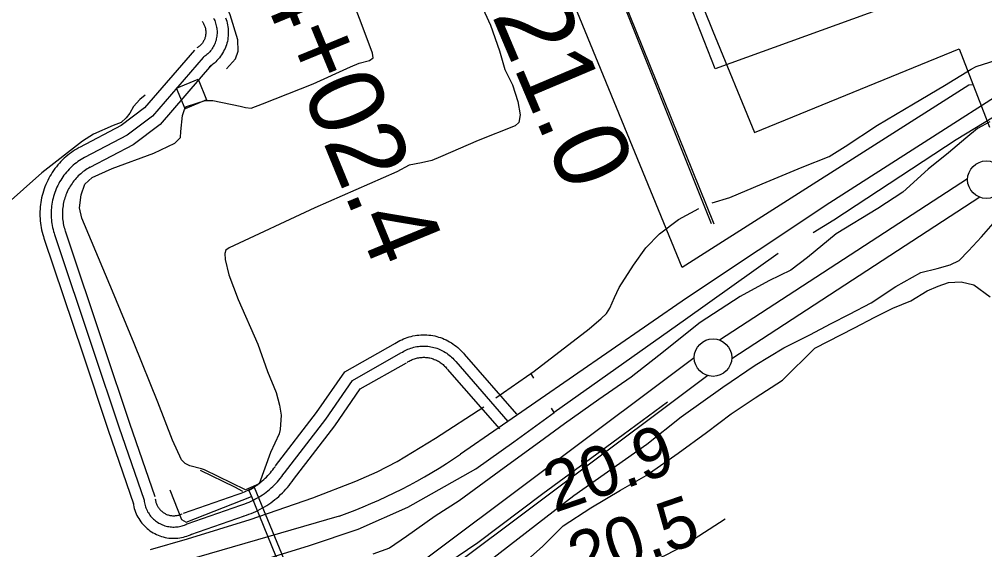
# Model space of a CAD drawing. Extents: x 3508733 to 3546731, y 546897 to 572481.
# Drawn here: x 3536986 to 3538273, y 565313 to 566020 of the extents above; entities that cross this region are included whole.
import ezdxf

# ---------------------------------------------------------------- set-up
doc = ezdxf.new("R2010")
doc.units = 0
for name, color, linetype in [('V-BLDG-OTLN', 7, 'Continuous'), ('V-FLOD-BASE', 7, 'Continuous'), ('V-LEVE-TOET', 7, 'Continuous'), ('V-RAIL-TRAK', 7, 'Continuous'), ('V-RIVR-RANG', 7, 'Continuous'), ('V-ROAD-CNTR', 7, 'Continuous'), ('V-RRAP-FSHR', 7, 'Continuous'), ('V-SITE-OTLN', 7, 'Continuous'), ('V-SITE-VEGE', 7, 'Continuous'), ('V-SURV-IDEN', 7, 'Continuous'), ('V-SURV-LINE', 7, 'Continuous'), ('V-TOPO-MINR', 7, 'Continuous'), ('V-TOPO-SHOR', 7, 'Continuous'), ('V-UTIL-LINE', 7, 'Continuous')]:
    doc.layers.add(name, color=color, linetype=linetype)

msp = doc.modelspace()

# ---------------------------------------------------------------- linework, layer by layer
at = {"layer": 'V-BLDG-OTLN'}
msp.add_lwpolyline([(3537224.5, 565939.8), (3537235.9, 565912.2), (3537207.3, 565900.4), (3537195.9, 565928.1)], close=True, dxfattribs=at)
at = {"layer": 'V-FLOD-BASE'}
msp.add_lwpolyline([(3537356.1, 565204.6), (3537407.3, 565224), (3537468.9, 565246.1), (3537507.6, 565262.9), (3537543.7, 565285.9), (3537597.2, 565322.5), (3537684.1, 565387.8), (3537791.1, 565466.5), (3537850.1, 565510)], dxfattribs=at)
at = {"layer": 'V-LEVE-TOET'}
for points in [[(3538279.7, 565883.1), (3538263.1, 565874.3), (3538247.8, 565861.4), (3538224.8, 565841.6), (3538197.7, 565819.9), (3538163.6, 565789.2), (3538130.3, 565767.5), (3538074.8, 565733.7), (3538036.5, 565702.4), (3538014.3, 565685.4), (3537985.2, 565671.3), (3537947, 565650.3), (3537893.6, 565615.8), (3537838.7, 565571.6), (3537801.8, 565543), (3537758.8, 565513.2), (3537712.9, 565480.6), (3537679.6, 565456.1), (3537632.3, 565422.2), (3537572.6, 565378.1), (3537540.7, 565357.7), (3537502.5, 565330.6), (3537479.5, 565315), (3537457.4, 565306.9)], [(3537613.4, 565298.7), (3537725.3, 565385), (3537822.5, 565453.5), (3537868.4, 565490.2), (3537924, 565529.6), (3537967, 565558.8), (3538005.2, 565581.8), (3538039.9, 565599.3), (3538068.3, 565614.2), (3538092.5, 565627), (3538121.6, 565641.8), (3538154.3, 565663.5), (3538187.6, 565682.5), (3538209.7, 565687.7), (3538226.9, 565692.4), (3538238.7, 565698.4), (3538251.3, 565711.4), (3538268.7, 565729.8), (3538284.1, 565747.6)]]:
    msp.add_lwpolyline(points, dxfattribs=at)
at = {"layer": 'V-RAIL-TRAK'}
msp.add_lwpolyline([(3537252.4, 567479.9), (3537348.1, 567246.8), (3537474.4, 566935.6), (3537601.3, 566623.8), (3537650.3, 566500), (3537659.6, 566475.3), (3537662.9, 566464.5), (3537686, 566387.7), (3537700.4, 566332.9), (3537708.9, 566298), (3537746.3, 566162.5), (3537754.2, 566139.2), (3537766.6, 566106.9), (3537807.3, 566005.6), (3537911.7, 565747.2)], dxfattribs=at)
at = {"layer": 'V-ROAD-CNTR'}
for points in [[(3537908.6, 565747.2), (3537772.2, 566088.7), (3537680.7, 566316.7), (3537539.8, 566665.7), (3537085.7, 567787.2)], [(3540022.9, 567009.9), (3539603.2, 566746.2), (3539008.7, 566370.8), (3538439.9, 566013.9), (3538066.5, 565775.1), (3537875.6, 565648.3), (3537574.5, 565440.2)], [(3537245.1, 566021.1), (3537245.9, 566019.5), (3537246.7, 566017.9), (3537247.3, 566016.2), (3537247.9, 566014.6), (3537248.4, 566012.9), (3537248.9, 566011.2), (3537249.2, 566009.4), (3537249.5, 566007.7), (3537249.7, 566005.9), (3537249.9, 566004.2), (3537249.9, 566002.4), (3537249.9, 566000.6), (3537249.8, 565998.9), (3537249.6, 565997.1), (3537249.3, 565995.4), (3537248.9, 565993.6), (3537248.5, 565991.9), (3537248, 565990.2), (3537247.4, 565988.5), (3537246.8, 565986.9), (3537246, 565985.3), (3537245.2, 565983.7), (3537244.4, 565982.2), (3537243.4, 565980.7), (3537242.4, 565979.2), (3537241.3, 565977.8), (3537240.2, 565976.5), (3537239, 565975.1), (3537237.7, 565973.9), (3537236.4, 565972.7), (3537235.1, 565971.6), (3537233.7, 565970.5), (3537232.2, 565969.5), (3537231.2, 565968.8)], [(3537261.3, 566021.6), (3537262.2, 566019.3), (3537262.9, 566017), (3537263.5, 566014.6), (3537264, 566012.2), (3537264.4, 566009.8), (3537264.7, 566007.3), (3537264.8, 566004.9), (3537264.9, 566002.5), (3537264.9, 566000), (3537264.7, 565997.6), (3537264.4, 565995.1), (3537264.1, 565992.7), (3537263.6, 565990.3), (3537263, 565987.9), (3537262.3, 565985.6), (3537261.5, 565983.3), (3537260.6, 565981), (3537259.5, 565978.8), (3537258.4, 565976.6), (3537257.2, 565974.5), (3537255.9, 565972.4), (3537254.5, 565970.4), (3537253, 565968.4), (3537251.5, 565966.6), (3537249.8, 565964.8), (3537248.1, 565963), (3537246.3, 565961.4), (3537244.4, 565959.8), (3537242.4, 565958.3), (3537240.5, 565957), (3537239.2, 565956.2)], [(3537230, 566016.9), (3537230.8, 566015.7), (3537231.4, 566014.8), (3537231.9, 566013.9), (3537232.4, 566012.9), (3537232.9, 566011.9), (3537233.3, 566010.9), (3537233.7, 566009.9), (3537234, 566008.8), (3537234.3, 566007.8), (3537234.5, 566006.7), (3537234.7, 566005.6), (3537234.8, 566004.5), (3537234.9, 566003.4), (3537234.9, 566002.3), (3537234.9, 566001.3), (3537234.8, 566000.2), (3537234.7, 565999.1), (3537234.5, 565998), (3537234.3, 565996.9), (3537234, 565995.9), (3537233.7, 565994.8), (3537233.4, 565993.8), (3537233, 565992.8), (3537232.5, 565991.8), (3537232, 565990.8), (3537231.5, 565989.9), (3537230.9, 565988.9), (3537230.3, 565988), (3537229.6, 565987.2), (3537228.9, 565986.3), (3537228.2, 565985.5), (3537227.4, 565984.8), (3537226.6, 565984), (3537225.7, 565983.3), (3537224.9, 565982.7), (3537223.9, 565982), (3537223.1, 565981.5)], [(3537219.8, 565978.6), (3537153.4, 565901.6), (3537122.2, 565878), (3537066.5, 565849)], [(3537231.2, 565968.8), (3537163.7, 565890.6), (3537130.3, 565865.3), (3537073.4, 565835.7)], [(3537242.5, 565959.1), (3537174, 565879.6), (3537138.3, 565852.5), (3537080.3, 565822.4)], [(3537066, 565848.8), (3537063.5, 565847.3), (3537060.8, 565845.7), (3537058.3, 565844.1), (3537055.7, 565842.3), (3537053.3, 565840.5), (3537050.9, 565838.5), (3537048.5, 565836.6), (3537046.2, 565834.5), (3537044, 565832.4), (3537041.8, 565830.2), (3537039.7, 565827.9), (3537037.7, 565825.6), (3537035.7, 565823.2), (3537033.9, 565820.8), (3537032.1, 565818.3), (3537030.3, 565815.7), (3537028.7, 565813.1), (3537027.1, 565810.5), (3537025.6, 565807.8), (3537024.2, 565805.1), (3537022.9, 565802.3), (3537021.7, 565799.4), (3537020.5, 565796.6), (3537019.4, 565793.7), (3537018.5, 565790.8), (3537017.6, 565787.8), (3537016.8, 565784.8), (3537016.1, 565781.8), (3537015.5, 565778.8), (3537015, 565775.8), (3537014.5, 565772.7), (3537014.2, 565769.7), (3537014, 565766.6), (3537013.8, 565763.5), (3537013.8, 565760.5), (3537013.8, 565757.4), (3537014, 565754.3), (3537014.2, 565751.2), (3537014.5, 565748.2), (3537014.9, 565745.1), (3537015.5, 565742.1), (3537016.1, 565739.1), (3537016.8, 565736.1), (3537017.5, 565733.1), (3537018.4, 565730.2), (3537019, 565728.2)], [(3537073.4, 565835.7), (3537071.1, 565834.4), (3537068.9, 565833.1), (3537066.7, 565831.6), (3537064.5, 565830.1), (3537062.4, 565828.6), (3537060.3, 565826.9), (3537058.3, 565825.2), (3537056.4, 565823.5), (3537054.5, 565821.7), (3537052.7, 565819.8), (3537050.9, 565817.9), (3537049.1, 565815.9), (3537047.5, 565813.9), (3537045.9, 565811.8), (3537044.3, 565809.7), (3537042.9, 565807.5), (3537041.5, 565805.3), (3537040.1, 565803), (3537038.9, 565800.7), (3537037.7, 565798.4), (3537036.5, 565796), (3537035.5, 565793.6), (3537034.5, 565791.2), (3537033.6, 565788.7), (3537032.8, 565786.3), (3537032, 565783.7), (3537031.4, 565781.2), (3537030.8, 565778.7), (3537030.2, 565776.1), (3537029.8, 565773.5), (3537029.4, 565770.9), (3537029.2, 565768.3), (3537029, 565765.7), (3537028.8, 565763.1), (3537028.8, 565760.4), (3537028.8, 565757.8), (3537028.9, 565755.2), (3537029.1, 565752.6), (3537029.4, 565750), (3537029.8, 565747.4), (3537030.2, 565744.8), (3537030.7, 565742.2), (3537031.3, 565739.7), (3537032, 565737.1), (3537032.7, 565734.6), (3537033.3, 565732.9)], [(3537080.8, 565822.7), (3537078.7, 565821.5), (3537076.9, 565820.4), (3537075.1, 565819.2), (3537073.3, 565817.9), (3537071.5, 565816.7), (3537069.8, 565815.3), (3537068.2, 565813.9), (3537066.6, 565812.5), (3537065, 565811), (3537063.5, 565809.4), (3537062, 565807.8), (3537060.6, 565806.2), (3537059.2, 565804.5), (3537057.9, 565802.8), (3537056.6, 565801.1), (3537055.4, 565799.3), (3537054.3, 565797.5), (3537053.2, 565795.6), (3537052.1, 565793.7), (3537051.1, 565791.8), (3537050.2, 565789.8), (3537049.3, 565787.8), (3537048.5, 565785.8), (3537047.8, 565783.8), (3537047.1, 565781.7), (3537046.5, 565779.7), (3537045.9, 565777.6), (3537045.4, 565775.5), (3537045, 565773.3), (3537044.6, 565771.2), (3537044.3, 565769.1), (3537044.1, 565766.9), (3537043.9, 565764.8), (3537043.8, 565762.6), (3537043.8, 565760.4), (3537043.8, 565758.3), (3537043.9, 565756.1), (3537044.1, 565753.9), (3537044.3, 565751.8), (3537044.6, 565749.6), (3537045, 565747.5), (3537045.4, 565745.4), (3537045.9, 565743.3), (3537046.4, 565741.2), (3537047.1, 565739.1), (3537047.6, 565737.5)], [(3537047.5, 565737.7), (3537099.2, 565583.5), (3537133.2, 565481.6), (3537166.8, 565383.7)], [(3537019.1, 565728.1), (3537070.8, 565574), (3537104.8, 565472), (3537138.5, 565374)], [(3537033.3, 565732.9), (3537085, 565578.7), (3537119, 565476.8), (3537152.6, 565378.9)], [(3537486.9, 565587.7), (3537488.9, 565589), (3537491.2, 565590.4), (3537493.5, 565591.6), (3537495.9, 565592.8), (3537498.4, 565593.9), (3537500.8, 565594.9), (3537503.3, 565595.7), (3537505.9, 565596.5), (3537508.4, 565597.2), (3537511, 565597.8), (3537513.7, 565598.3), (3537516.3, 565598.7), (3537518.9, 565599), (3537521.6, 565599.2), (3537524.2, 565599.3), (3537526.9, 565599.3), (3537529.6, 565599.2), (3537532.2, 565598.9), (3537534.8, 565598.6), (3537537.5, 565598.2), (3537540.1, 565597.7), (3537542.7, 565597.1), (3537545.2, 565596.3), (3537547.8, 565595.5), (3537550.3, 565594.6), (3537552.7, 565593.6), (3537555.1, 565592.5), (3537557.5, 565591.3), (3537559.8, 565590), (3537562.1, 565588.6), (3537564.3, 565587.2), (3537566.5, 565585.6), (3537568.6, 565584), (3537570.7, 565582.3), (3537572.6, 565580.5), (3537574.5, 565578.7), (3537576.4, 565576.7), (3537578.1, 565574.7), (3537579.6, 565573)], [(3537327.8, 565424.6), (3537382.6, 565495.8), (3537420, 565550), (3537487.7, 565588.2)], [(3537495, 565575.1), (3537496.8, 565576.2), (3537498.6, 565577.3), (3537500.4, 565578.3), (3537502.3, 565579.2), (3537504.2, 565580), (3537506.1, 565580.8), (3537508.1, 565581.5), (3537510.1, 565582.1), (3537512.1, 565582.7), (3537514.1, 565583.1), (3537516.2, 565583.5), (3537518.2, 565583.8), (3537520.3, 565584.1), (3537522.4, 565584.2), (3537524.5, 565584.3), (3537526.5, 565584.3), (3537528.6, 565584.2), (3537530.7, 565584), (3537532.8, 565583.8), (3537534.8, 565583.4), (3537536.9, 565583), (3537538.9, 565582.5), (3537540.9, 565582), (3537542.9, 565581.3), (3537544.8, 565580.6), (3537546.8, 565579.8), (3537548.7, 565579), (3537550.5, 565578), (3537552.3, 565577), (3537554.1, 565575.9), (3537555.9, 565574.8), (3537557.6, 565573.6), (3537559.2, 565572.3), (3537560.8, 565571), (3537562.4, 565569.6), (3537563.9, 565568.1), (3537565.3, 565566.6), (3537566.7, 565565.1), (3537567.9, 565563.5)], [(3537339.7, 565415.5), (3537394.7, 565487), (3537430.4, 565538.6), (3537495, 565575.1)], [(3537503.1, 565562.5), (3537504.6, 565563.5), (3537505.9, 565564.2), (3537507.3, 565564.9), (3537508.6, 565565.6), (3537510, 565566.2), (3537511.4, 565566.8), (3537512.8, 565567.3), (3537514.3, 565567.7), (3537515.7, 565568.1), (3537517.2, 565568.4), (3537518.7, 565568.7), (3537520.2, 565569), (3537521.7, 565569.1), (3537523.2, 565569.2), (3537524.7, 565569.3), (3537526.2, 565569.3), (3537527.7, 565569.2), (3537529.2, 565569.1), (3537530.7, 565568.9), (3537532.2, 565568.7), (3537533.6, 565568.4), (3537535.1, 565568), (3537536.6, 565567.6), (3537538, 565567.1), (3537539.4, 565566.6), (3537540.8, 565566.1), (3537542.2, 565565.4), (3537543.5, 565564.8), (3537544.8, 565564), (3537546.1, 565563.2), (3537547.4, 565562.4), (3537548.6, 565561.5), (3537549.8, 565560.6), (3537551, 565559.7), (3537552.1, 565558.6), (3537553.2, 565557.6), (3537554.2, 565556.5), (3537555.2, 565555.4), (3537556.3, 565554)], [(3537579.2, 565573.4), (3537648.8, 565493.6)], [(3537351.6, 565406.4), (3537406.8, 565478.1), (3537440.8, 565527.3), (3537502.4, 565562)], [(3537567.9, 565563.5), (3537637.5, 565483.8)], [(3537556.6, 565553.6), (3537626.2, 565473.9)], [(3537276.9, 565386.6), (3537279.5, 565387.5), (3537281.9, 565388.3), (3537284.2, 565389.2), (3537286.6, 565390.2), (3537288.9, 565391.2), (3537291.2, 565392.3), (3537293.4, 565393.4), (3537295.7, 565394.6), (3537297.8, 565395.9), (3537300, 565397.2), (3537302.1, 565398.6), (3537304.2, 565400), (3537306.2, 565401.5), (3537308.2, 565403.1), (3537310.2, 565404.7), (3537312.1, 565406.4), (3537313.9, 565408.1), (3537315.7, 565409.8), (3537317.5, 565411.6), (3537319.2, 565413.5), (3537320.9, 565415.4), (3537322.5, 565417.4), (3537324.1, 565419.3), (3537325.6, 565421.4), (3537327.1, 565423.5), (3537327.3, 565423.9)], [(3537281.4, 565372.3), (3537284.2, 565373.2), (3537287, 565374.2), (3537289.8, 565375.2), (3537292.5, 565376.4), (3537295.2, 565377.5), (3537297.8, 565378.8), (3537300.4, 565380.1), (3537303, 565381.5), (3537305.5, 565383), (3537308, 565384.6), (3537310.5, 565386.2), (3537312.9, 565387.8), (3537315.3, 565389.6), (3537317.6, 565391.4), (3537319.9, 565393.3), (3537322.1, 565395.2), (3537324.2, 565397.2), (3537326.3, 565399.2), (3537328.4, 565401.3), (3537330.4, 565403.5), (3537332.3, 565405.7), (3537334.2, 565408), (3537336, 565410.3), (3537337.7, 565412.6), (3537339.4, 565415), (3537339.7, 565415.5)], [(3537286, 565358), (3537289, 565359), (3537292.1, 565360.1), (3537295.3, 565361.3), (3537298.4, 565362.6), (3537301.4, 565363.9), (3537304.4, 565365.3), (3537307.4, 565366.9), (3537310.4, 565368.5), (3537313.2, 565370.1), (3537316.1, 565371.9), (3537318.9, 565373.7), (3537321.6, 565375.6), (3537324.3, 565377.6), (3537327, 565379.7), (3537329.6, 565381.8), (3537332.1, 565384), (3537334.5, 565386.3), (3537336.9, 565388.6), (3537339.3, 565391), (3537341.5, 565393.5), (3537343.7, 565396), (3537345.9, 565398.6), (3537347.9, 565401.2), (3537349.9, 565403.9), (3537351.8, 565406.6), (3537352.2, 565407.1)], [(3537137.8, 565377), (3537138, 565374.9), (3537138.4, 565372.5), (3537139, 565370.1), (3537139.6, 565367.7), (3537140.3, 565365.4), (3537141.2, 565363.1), (3537142.1, 565360.8), (3537143.1, 565358.6), (3537144.3, 565356.4), (3537145.5, 565354.3), (3537146.8, 565352.2), (3537148.3, 565350.2), (3537149.8, 565348.3), (3537151.4, 565346.4), (3537153, 565344.6), (3537154.8, 565342.9), (3537156.6, 565341.2), (3537158.5, 565339.7), (3537160.5, 565338.2), (3537162.5, 565336.8), (3537164.6, 565335.6), (3537166.8, 565334.4), (3537169, 565333.3), (3537171.2, 565332.3), (3537173.5, 565331.4), (3537175.9, 565330.6), (3537178.2, 565329.9), (3537180.6, 565329.4), (3537183, 565328.9), (3537185.4, 565328.5), (3537187.9, 565328.3), (3537190.3, 565328.1), (3537192.8, 565328.1), (3537195.3, 565328.2), (3537197.7, 565328.4), (3537200.1, 565328.7), (3537202.6, 565329.1), (3537205, 565329.6), (3537207.3, 565330.3), (3537209.7, 565331), (3537212, 565331.8), (3537214.3, 565332.8), (3537216.4, 565333.7), (3537216.7, 565333.9)], [(3537152.6, 565378.9), (3537152.9, 565377.1), (3537153.2, 565375.3), (3537153.5, 565373.6), (3537154, 565371.9), (3537154.5, 565370.2), (3537155.1, 565368.5), (3537155.8, 565366.8), (3537156.6, 565365.2), (3537157.4, 565363.6), (3537158.3, 565362.1), (3537159.3, 565360.6), (3537160.3, 565359.1), (3537161.4, 565357.7), (3537162.6, 565356.4), (3537163.8, 565355.1), (3537165.1, 565353.8), (3537166.4, 565352.6), (3537167.8, 565351.5), (3537169.2, 565350.5), (3537170.7, 565349.5), (3537172.2, 565348.5), (3537173.8, 565347.7), (3537175.4, 565346.9), (3537177, 565346.2), (3537178.6, 565345.5), (3537180.3, 565344.9), (3537182, 565344.4), (3537183.8, 565344), (3537185.5, 565343.7), (3537187.3, 565343.4), (3537189.1, 565343.2), (3537190.9, 565343.1), (3537192.6, 565343.1), (3537194.4, 565343.2), (3537196.2, 565343.3), (3537198, 565343.5), (3537199.7, 565343.8), (3537201.5, 565344.2), (3537203.2, 565344.7), (3537204.9, 565345.2), (3537206.6, 565345.8), (3537208.2, 565346.5), (3537209.8, 565347.2), (3537210, 565347.3)], [(3537167.5, 565380.7), (3537167.7, 565379.3), (3537167.9, 565378.2), (3537168.1, 565377.1), (3537168.4, 565376), (3537168.7, 565375), (3537169.1, 565373.9), (3537169.5, 565372.9), (3537170, 565371.9), (3537170.5, 565370.9), (3537171.1, 565369.9), (3537171.7, 565369), (3537172.3, 565368.1), (3537173, 565367.2), (3537173.7, 565366.4), (3537174.5, 565365.6), (3537175.3, 565364.8), (3537176.1, 565364.1), (3537177, 565363.4), (3537177.9, 565362.7), (3537178.8, 565362.1), (3537179.7, 565361.5), (3537180.7, 565361), (3537181.7, 565360.5), (3537182.7, 565360), (3537183.8, 565359.6), (3537184.8, 565359.3), (3537185.9, 565358.9), (3537187, 565358.7), (3537188, 565358.5), (3537189.1, 565358.3), (3537190.3, 565358.2), (3537191.4, 565358.1), (3537192.5, 565358.1), (3537193.6, 565358.2), (3537194.7, 565358.3), (3537195.8, 565358.4), (3537196.9, 565358.6), (3537198, 565358.8), (3537199, 565359.1), (3537200.1, 565359.4), (3537201.2, 565359.8), (3537202.2, 565360.2), (3537203.3, 565360.8), (3537203.3, 565360.8)], [(3537205.1, 565361.5), (3537276.5, 565386.5)], [(3537210, 565347.3), (3537281.4, 565372.3)], [(3537412.6, 565357.7), (3536988.1, 565234.6), (3536314.9, 565047.3), (3535465.2, 564819.8)], [(3537215, 565333.2), (3537286.4, 565358.2)]]:
    msp.add_lwpolyline(points, dxfattribs=at)
msp.add_arc((3537173.3, 566027.1), 710.9, 289.6705, 304.3553, dxfattribs=at)
at = {"layer": 'V-RRAP-FSHR'}
msp.add_lwpolyline([(3537227.2, 565418.8), (3537273.2, 565396.5), (3537283.7, 565391.1)], dxfattribs=at)
at = {"layer": 'V-SITE-OTLN'}
msp.add_lwpolyline([(3538196, 566056.5), (3537913.7, 565953.5), (3537747.5, 566377)], dxfattribs=at)
at = {"layer": 'V-SITE-VEGE'}
msp.add_lwpolyline([(3537640.8, 565279.4), (3537683.5, 565317.1), (3537711.1, 565344.8), (3537748.2, 565368.9), (3537787.4, 565392.4), (3537821.7, 565411.8), (3537864.3, 565441.4), (3537902.2, 565468.9), (3537935.2, 565493.8), (3537966.8, 565515.3), (3538003.2, 565538.8), (3538046.7, 565581.3), (3538099.5, 565608.7), (3538126.3, 565622.7), (3538150.3, 565634.8), (3538174.3, 565644.7), (3538196.3, 565658.1), (3538210.7, 565664.1), (3538224.4, 565668.8), (3538241.5, 565669.9), (3538258.5, 565665.7), (3538280.1, 565649.7)], dxfattribs=at)
at = {"layer": 'V-SURV-LINE'}
for points in [[(3537919.3, 565592.4), (3538250.1, 565807.7)], [(3538266.4, 565782.5), (3537935.7, 565567.2)], [(3537502.8, 565281.9), (3537885.8, 565568.9)], [(3537903.8, 565544.9), (3537520.8, 565257.9)]]:
    msp.add_lwpolyline(points, dxfattribs=at)
for centre in [(3538275, 565806), (3537910.8, 565568.9)]:
    msp.add_circle(centre, 25, dxfattribs=at)
at = {"layer": 'V-TOPO-MINR'}
msp.add_lwpolyline([(3537927, 565353.6), (3537878, 565322.3), (3537861.8, 565312.9), (3537845.2, 565304.5), (3537827.9, 565297.5), (3537810.2, 565291.5), (3537606.1, 565232.2), (3537485.9, 565197.4), (3537365.7, 565162.8), (3537245.5, 565128.4), (3537125.2, 565094.2), (3536690.8, 564971.3), (3536660.4, 564962.7), (3536629.9, 564954), (3536599.5, 564945.4), (3536569, 564936.7), (3536313, 564863.7), (3536175.2, 564824.9), (3536037.3, 564786.7), (3535899.1, 564749.3), (3535760.7, 564712.4), (3535535, 564653.1)], dxfattribs=at)
at = {"layer": 'V-TOPO-SHOR'}
for p, q in [((3537672.1, 565541.3), (3537668.1, 565548.1)), ((3537699.1, 565495.6), (3537695.5, 565501.7))]:
    msp.add_line(p, q, dxfattribs=at)
for points in [[(3539869.8, 566883.9), (3539703.4, 566779.3), (3539517.2, 566662.3), (3539329.4, 566545), (3539154.5, 566435.4), (3538965.8, 566316.8), (3538749.8, 566181.4), (3538585, 566076.3), (3538411, 565966.3), (3538235, 565859.3), (3538071.8, 565752.1), (3538044.1, 565735.3)], [(3537262.6, 565953.9), (3537274.4, 565966.9), (3537278, 565977.2), (3537277.4, 565992.3), (3537267.5, 566025.5), (3537219.8, 566137), (3537178.2, 566245.6)], [(3537229.2, 565420.9), (3537213.6, 565424.5), (3537207.5, 565427.9), (3537202.7, 565432.8), (3537190.7, 565458.8), (3537170.8, 565509.5), (3537139.6, 565587.7), (3537110.4, 565657.6), (3537069.8, 565754.9), (3537066.5, 565768.6), (3537068.8, 565785.7), (3537073.7, 565799.9), (3537083.3, 565808.7), (3537110.1, 565820.7), (3537165.6, 565841.2), (3537193.7, 565854.6), (3537201.3, 565862), (3537201.4, 565870.2), (3537203.7, 565891.3), (3537206.5, 565899.5), (3537209.3, 565903.5), (3537233.9, 565911.5), (3537244.1, 565911.3), (3537280.9, 565904.1), (3537287.7, 565902), (3537295.2, 565901.2), (3537310.3, 565907.2), (3537378.1, 565933.8), (3537427.5, 565956.4), (3537439.2, 565961.1), (3537452.9, 565965), (3537457.7, 565968.4), (3537457.1, 565974.5), (3537440.5, 566018.4), (3537404.6, 566111.6)], [(3537572.4, 566103.6), (3537614.4, 566011.7), (3537626.3, 565977.5), (3537633.6, 565952.8), (3537643.6, 565932.2), (3537650.8, 565910.3), (3537654, 565892.5), (3537651.9, 565882.3), (3537647.1, 565877.6), (3537597.7, 565858.3), (3537547.7, 565836.4), (3537536, 565831.7), (3537522.3, 565828.5), (3537505.9, 565825.2), (3537489.4, 565816.5), (3537380.4, 565768.6), (3537265.9, 565715.3), (3537261.8, 565711.9), (3537260.3, 565707.8), (3537260.9, 565699.6), (3537265.5, 565679.1), (3537278.1, 565646.2), (3537304.1, 565586.6), (3537317.3, 565550.3), (3537328.6, 565522.2), (3537333.2, 565505.7), (3537335.1, 565492.1), (3537334.2, 565473), (3537332.8, 565467.5), (3537320.9, 565442.4), (3537306.1, 565400.9), (3537287.6, 565392.9), (3537233.3, 565419.5), (3537229.2, 565420.9)], [(3537909.7, 565775.1), (3537933.2, 565782.4), (3537976.1, 565800.6), (3538029.4, 565822.7), (3538065.4, 565836.8), (3538086.9, 565850.3), (3538129.9, 565878.8), (3538177.8, 565907.2), (3538219.4, 565931.6), (3538254.7, 565953.2), (3538261.7, 565956.6), (3538279.6, 565962.6), (3538298.3, 565969.3), (3538317, 565978), (3538344.8, 565997), (3538386.4, 566019.3)], [(3537154, 565918.4), (3537147.1, 565913), (3537138.7, 565903.4), (3537133.8, 565894.5), (3537128.9, 565888.4), (3537121.9, 565882.3), (3537111.6, 565878.2), (3537085.3, 565866.8), (3537070.7, 565857.3), (3537016.5, 565815.2), (3536918.4, 565728.1)], [(3537621.6, 565515.1), (3537672.3, 565551), (3537745.9, 565607.4), (3537761.9, 565621), (3537768.9, 565627.8), (3537773.1, 565634.7), (3537779.4, 565649.1), (3537785.8, 565662.1), (3537804.7, 565692.2), (3537821.5, 565715.4), (3537839.6, 565733.8), (3537864.6, 565752.9), (3537891.7, 565767.7)], [(3537997.5, 565707.8), (3537874.2, 565619.8), (3537699.1, 565495.6)], [(3537014.6, 565217.3), (3537211.7, 565268.6), (3537373, 565318.7), (3537437.9, 565340.1), (3537504.2, 565369.4), (3537594.9, 565420.6), (3537645.4, 565456.8), (3537699.1, 565495.6)], [(3537161.2, 565313.4), (3537210.3, 565327.3), (3537293.9, 565353.3), (3537377.6, 565382), (3537435, 565404.1), (3537463.4, 565416.9), (3537489.7, 565430.4), (3537541.1, 565461.5), (3537605.6, 565503.5)]]:
    msp.add_lwpolyline(points, dxfattribs=at)
at = {"layer": 'V-UTIL-LINE'}
for points in [[(3538257.4, 565932.6), (3538251.6, 565931.8), (3537869.9, 565688.8), (3537716.2, 566063.7), (3537570.6, 566420.1), (3537402, 566353.4), (3537410.2, 566335)], [(3537824.7, 566217.1), (3537910.6, 566003.9), (3537966.3, 565868.9), (3538239, 565980.3), (3538279.3, 565875.9)], [(3537187, 565392.8), (3537202.4, 565353.3), (3537208.6, 565349.8), (3537295.8, 565384), (3537417.9, 565083.6)], [(3537426.9, 565087.6), (3537300, 565395.7), (3537292.4, 565391.6), (3537295.8, 565384)]]:
    msp.add_lwpolyline(points, dxfattribs=at)

# ---------------------------------------------------------------- texts
at = {"layer": 'V-RIVR-RANG'}
for s, p in [('20.9', (3537699.6, 565361.7)), ('20.5', (3537732.6, 565267.3))]:
    msp.add_text(s, height=67, rotation=18.9683, dxfattribs=at).set_placement(p)
at = {"layer": 'V-SURV-IDEN'}
for s, rotation, p in [('4779+21.0', 292.9354, (3537469.2, 566371)), ('4774+02.4', 292.3348, (3537219.6, 566273.2))]:
    msp.add_text(s, height=100, rotation=rotation, dxfattribs=at).set_placement(p)

doc.saveas('drawing.dxf')
